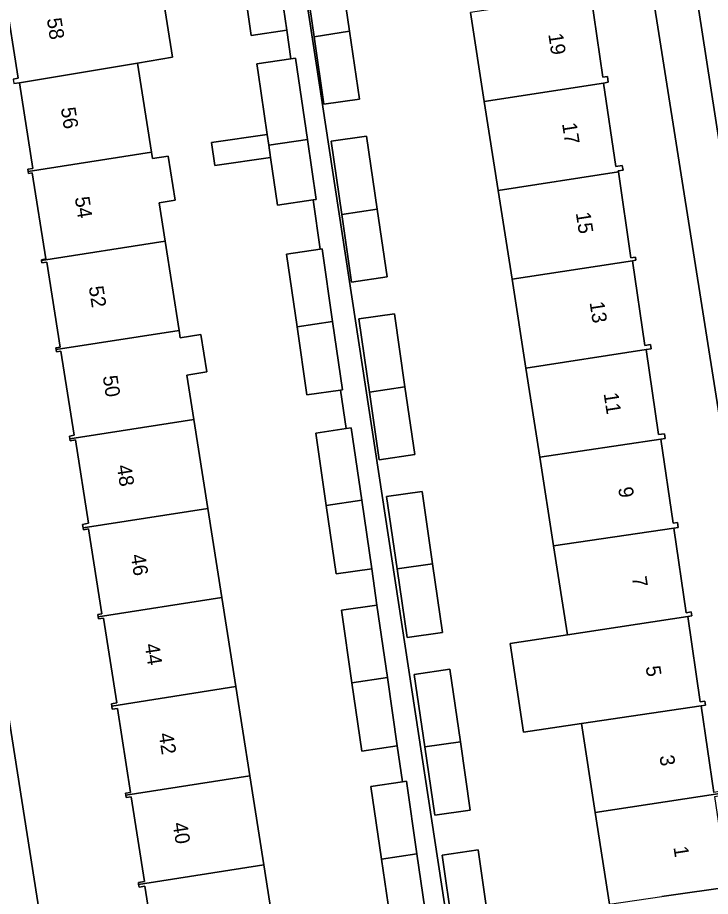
# Model space of a CAD drawing. Extents: x 160077 to 160948, y 386481 to 387498.
# Drawn here: x 160646.6 to 160693.9, y 387104.5 to 387164.5 of the extents above; entities that cross this region are included whole.
import ezdxf

# ---------------------------------------------------------------- set-up
doc = ezdxf.new("R2010")
doc.units = 0
for name, color, linetype in [('IMGEO_Erf', 7, 'Continuous'), ('IMGEO_Pand', 7, 'Continuous'), ('IMGEO_Pand_nummerreeks', 7, 'Continuous'), ('IMGEO_Rijbaan_lokaal_open', 7, 'Continuous'), ('IMGEO_Voetpad_open', 7, 'Continuous')]:
    doc.layers.add(name, color=color, linetype=linetype)

msp = doc.modelspace()

# ---------------------------------------------------------------- linework, layer by layer
at = {"layer": 'IMGEO_Erf'}
for points in [[(160632.517, 387202.786), (160638.962, 387161.714), (160648.966, 387098.028)], [(160691.744, 387154.627), (160687.555, 387181.136), (160687.082, 387184.127), (160685.422, 387195.359)], [(160663.802, 387182.274), (160676.001, 387102.39)], [(160656.247, 387167.852), (160657.196, 387161.798), (160654.805, 387161.4), (160655.759, 387155.321), (160655.827, 387154.888), (160656.891, 387155.055), (160657.365, 387152.035), (160656.278, 387151.864), (160656.69, 387149.238), (160657.644, 387143.16), (160657.722, 387142.661), (160659.13, 387142.881), (160659.532, 387140.32), (160658.17, 387140.107), (160658.643, 387137.089), (160659.597, 387131.01), (160660.551, 387124.931), (160661.505, 387118.853), (160662.458, 387112.774), (160663.412, 387106.696), (160664.392, 387100.45)], [(160672.121, 387102.433), (160671.444, 387107.092), (160670.725, 387112.042), (160672.881, 387112.355), (160672.524, 387114.811), (160670.102, 387114.459), (160669.425, 387119.118), (160668.706, 387124.068), (160671.128, 387124.42), (160670.775, 387126.897), (160668.353, 387126.545), (160667.677, 387131.204), (160666.957, 387136.154), (160669.042, 387136.457), (160668.66, 387139.086), (160666.364, 387138.752), (160665.687, 387143.411), (160664.968, 387148.361), (160667.263, 387148.695), (160666.774, 387152.061), (160664.352, 387151.709), (160663.879, 387154.964), (160660.084, 387154.412), (160659.857, 387155.973), (160663.653, 387156.524), (160663.039, 387160.748), (160662.952, 387161.345), (160665.273, 387161.682), (160664.989, 387163.638), (160662.567, 387163.286), (160661.89, 387167.945)], [(160646.331, 387160.304), (160646.676, 387160.358), (160645.788, 387166.023)], [(160685.723, 387166.102), (160686.549, 387160.435), (160686.852, 387160.48), (160686.908, 387160.098), (160686.588, 387160.025), (160687.417, 387154.341), (160687.868, 387154.407), (160687.914, 387154.087), (160687.589, 387154.04), (160687.599, 387153.972), (160688.453, 387148.119), (160688.765, 387148.164), (160688.797, 387147.944), (160688.553, 387147.907), (160689.394, 387142.137), (160689.786, 387142.194), (160689.829, 387141.901), (160689.492, 387141.844), (160690.336, 387136.052), (160690.735, 387136.11), (160690.783, 387135.783), (160690.489, 387135.74), (160691.325, 387130.009), (160691.634, 387130.054), (160691.684, 387129.708), (160691.37, 387129.663), (160692.211, 387123.898), (160692.572, 387123.951), (160692.611, 387123.68), (160692.329, 387123.638), (160693.18, 387117.807), (160693.49, 387117.852), (160693.529, 387117.588), (160693.25, 387117.546), (160694.112, 387111.635)], [(160686.997, 387104.005), (160686.021, 387110.264), (160685.075, 387116.328), (160681.134, 387115.741), (160680.214, 387121.796), (160684.13, 387122.391), (160683.184, 387128.455), (160682.239, 387134.519), (160681.293, 387140.582), (160680.348, 387146.646), (160679.402, 387152.71), (160678.457, 387158.774), (160677.511, 387164.838)], [(160656.221, 387099.466), (160655.316, 387105.232), (160654.914, 387105.169), (160654.884, 387105.363), (160654.863, 387105.495), (160655.278, 387105.56), (160654.371, 387111.342), (160654.034, 387111.289), (160654.008, 387111.454), (160653.988, 387111.583), (160654.336, 387111.638), (160653.436, 387117.372), (160653.078, 387117.316), (160653.044, 387117.531), (160653.021, 387117.681), (160653.389, 387117.739), (160652.48, 387123.53), (160652.139, 387123.477), (160652.117, 387123.614), (160652.093, 387123.766), (160652.383, 387123.812), (160651.473, 387129.609), (160651.114, 387129.553), (160651.094, 387129.682), (160651.058, 387129.923), (160651.461, 387130.005), (160650.57, 387135.681), (160650.214, 387135.625), (160650.191, 387135.768), (160650.163, 387135.949), (160650.487, 387136), (160649.587, 387141.735), (160649.275, 387141.687), (160649.249, 387141.849), (160649.231, 387141.966), (160649.529, 387142.013), (160648.618, 387147.822), (160648.289, 387147.773), (160648.262, 387147.922), (160648.252, 387147.978), (160648.546, 387148.031), (160647.623, 387153.91), (160647.382, 387153.872), (160647.36, 387154.009), (160647.337, 387154.158), (160647.671, 387154.21), (160646.753, 387160.058), (160646.379, 387159.996)], [(160699.449, 387105.87), (160691.744, 387154.627)], [(160676.296, 387102.433), (160675.58, 387107.36), (160678.026, 387107.716), (160678.742, 387102.788)]]:
    msp.add_lwpolyline(points, dxfattribs=at)
for points in [[(160667.514, 387158.588), (160666.844, 387163.196), (160666.118, 387168.197), (160668.54, 387168.549), (160669.263, 387163.569), (160669.936, 387158.94)], [(160671.827, 387146.812), (160669.405, 387146.46), (160668.735, 387151.068), (160668.009, 387156.069), (160670.431, 387156.421), (160671.154, 387151.44)], [(160673.045, 387139.313), (160673.718, 387134.684), (160671.296, 387134.332), (160670.626, 387138.94), (160669.9, 387143.941), (160672.322, 387144.293)], [(160674.929, 387127.238), (160675.609, 387122.557), (160673.187, 387122.205), (160672.507, 387126.881), (160671.791, 387131.814), (160674.213, 387132.166)], [(160676.104, 387120.039), (160676.822, 387115.098), (160677.5, 387110.43), (160675.078, 387110.078), (160674.401, 387114.737), (160673.682, 387119.687)]]:
    msp.add_lwpolyline(points, close=True, dxfattribs=at)
at = {"layer": 'IMGEO_Pand'}
for points in [[(160661.89, 387167.945), (160662.567, 387163.286), (160664.989, 387163.638), (160664.31, 387168.306)], [(160668.54, 387168.549), (160666.118, 387168.197), (160666.844, 387163.196), (160669.263, 387163.569)], [(160656.247, 387167.852), (160653.852, 387167.478), (160645.413, 387166.16), (160645.443, 387165.969), (160645.788, 387166.023), (160646.676, 387160.358), (160646.331, 387160.304), (160646.379, 387159.996), (160646.753, 387160.058), (160654.805, 387161.4), (160657.196, 387161.798)], [(160686.588, 387160.025), (160686.908, 387160.098), (160686.852, 387160.48), (160686.549, 387160.435), (160685.723, 387166.102), (160677.511, 387164.838), (160678.457, 387158.774)], [(160667.514, 387158.588), (160669.936, 387158.94), (160669.263, 387163.569), (160666.844, 387163.196)], [(160665.273, 387161.682), (160662.952, 387161.345), (160663.039, 387160.748), (160663.653, 387156.524), (160663.758, 387155.799), (160666.392, 387156.191), (160665.587, 387161.728)], [(160654.805, 387161.4), (160646.753, 387160.058), (160647.671, 387154.21), (160647.337, 387154.158), (160647.36, 387154.009), (160655.759, 387155.321)], [(160686.588, 387160.025), (160678.457, 387158.774), (160679.402, 387152.71), (160687.599, 387153.972), (160687.589, 387154.04), (160687.914, 387154.087), (160687.868, 387154.407), (160687.417, 387154.341)], [(160663.758, 387155.799), (160663.653, 387156.524), (160659.857, 387155.973), (160660.084, 387154.412), (160663.879, 387154.964)], [(160670.431, 387156.421), (160668.009, 387156.069), (160668.735, 387151.068), (160671.154, 387151.44)], [(160666.392, 387156.191), (160663.758, 387155.799), (160663.879, 387154.964), (160664.352, 387151.709), (160666.774, 387152.061), (160666.987, 387152.092)], [(160656.891, 387155.055), (160655.827, 387154.888), (160655.759, 387155.321), (160647.36, 387154.009), (160647.382, 387153.872), (160647.623, 387153.91), (160648.546, 387148.031), (160648.252, 387147.978), (160648.262, 387147.922), (160656.69, 387149.238), (160656.278, 387151.864), (160657.365, 387152.035)], [(160688.797, 387147.944), (160688.765, 387148.164), (160688.453, 387148.119), (160687.599, 387153.972), (160679.402, 387152.71), (160680.348, 387146.646), (160688.553, 387147.907)], [(160669.405, 387146.46), (160671.827, 387146.812), (160671.154, 387151.44), (160668.735, 387151.068)], [(160657.644, 387143.16), (160656.69, 387149.238), (160648.262, 387147.922), (160648.289, 387147.773), (160648.618, 387147.822), (160649.529, 387142.013), (160649.231, 387141.966), (160649.249, 387141.849)], [(160667.39, 387148.713), (160667.263, 387148.695), (160664.968, 387148.361), (160665.687, 387143.411), (160668.108, 387143.772)], [(160688.553, 387147.907), (160680.348, 387146.646), (160681.293, 387140.582), (160689.492, 387141.844), (160689.829, 387141.901), (160689.786, 387142.194), (160689.394, 387142.137)], [(160668.108, 387143.772), (160665.687, 387143.411), (160666.364, 387138.752), (160668.66, 387139.086), (160668.786, 387139.104)], [(160672.322, 387144.293), (160669.9, 387143.941), (160670.626, 387138.94), (160673.045, 387139.313)], [(160649.249, 387141.849), (160649.275, 387141.687), (160649.587, 387141.735), (160650.487, 387136), (160650.163, 387135.949), (160650.191, 387135.768), (160658.643, 387137.089), (160658.17, 387140.107), (160659.532, 387140.32), (160659.13, 387142.881), (160657.722, 387142.661), (160657.644, 387143.16)], [(160689.492, 387141.844), (160681.293, 387140.582), (160682.239, 387134.519), (160690.489, 387135.74), (160690.783, 387135.783), (160690.735, 387136.11), (160690.336, 387136.052)], [(160671.296, 387134.332), (160673.718, 387134.684), (160673.045, 387139.313), (160670.626, 387138.94)], [(160650.191, 387135.768), (160650.214, 387135.625), (160650.57, 387135.681), (160651.461, 387130.005), (160651.058, 387129.923), (160651.094, 387129.682), (160659.597, 387131.01), (160658.643, 387137.089)], [(160669.379, 387136.506), (160669.042, 387136.457), (160666.957, 387136.154), (160667.677, 387131.204), (160670.097, 387131.565)], [(160690.489, 387135.74), (160682.239, 387134.519), (160683.184, 387128.455), (160691.37, 387129.663), (160691.684, 387129.708), (160691.634, 387130.054), (160691.325, 387130.009)], [(160674.213, 387132.166), (160671.791, 387131.814), (160672.507, 387126.881), (160674.929, 387127.238)], [(160667.677, 387131.204), (160668.353, 387126.545), (160670.775, 387126.897), (160670.097, 387131.565)], [(160651.094, 387129.682), (160651.114, 387129.553), (160651.473, 387129.609), (160652.383, 387123.812), (160652.093, 387123.766), (160652.117, 387123.614), (160660.551, 387124.931), (160659.597, 387131.01)], [(160692.611, 387123.68), (160692.572, 387123.951), (160692.211, 387123.898), (160691.37, 387129.663), (160683.184, 387128.455), (160684.13, 387122.391), (160692.329, 387123.638)], [(160673.187, 387122.205), (160675.609, 387122.557), (160674.929, 387127.238), (160672.507, 387126.881)], [(160661.505, 387118.853), (160660.551, 387124.931), (160652.117, 387123.614), (160652.139, 387123.477), (160652.48, 387123.53), (160653.389, 387117.739), (160653.021, 387117.681), (160653.044, 387117.531)], [(160671.845, 387119.479), (160671.128, 387124.42), (160668.706, 387124.068), (160669.425, 387119.118)], [(160692.329, 387123.638), (160684.13, 387122.391), (160680.214, 387121.796), (160681.134, 387115.741), (160685.075, 387116.328), (160693.25, 387117.546), (160693.529, 387117.588), (160693.49, 387117.852), (160693.18, 387117.807)], [(160676.104, 387120.039), (160673.682, 387119.687), (160674.401, 387114.737), (160676.822, 387115.098)], [(160669.425, 387119.118), (160670.102, 387114.459), (160672.524, 387114.811), (160671.845, 387119.479)], [(160653.044, 387117.531), (160653.078, 387117.316), (160653.436, 387117.372), (160654.336, 387111.638), (160653.988, 387111.583), (160654.008, 387111.454), (160662.458, 387112.774), (160661.505, 387118.853)], [(160693.25, 387117.546), (160685.075, 387116.328), (160686.021, 387110.264), (160694.508, 387111.57), (160694.49, 387111.69), (160694.112, 387111.635)], [(160675.078, 387110.078), (160677.5, 387110.43), (160676.822, 387115.098), (160674.401, 387114.737)], [(160663.412, 387106.696), (160662.458, 387112.774), (160654.008, 387111.454), (160654.034, 387111.289), (160654.371, 387111.342), (160655.278, 387105.56), (160654.863, 387105.495), (160654.884, 387105.363)], [(160673.147, 387112.394), (160672.881, 387112.355), (160670.725, 387112.042), (160671.444, 387107.092), (160673.865, 387107.453)], [(160694.508, 387111.57), (160686.021, 387110.264), (160686.997, 387104.005), (160690.562, 387104.525), (160695.509, 387105.247), (160695.459, 387105.59), (160695.036, 387105.528), (160694.185, 387111.368), (160694.53, 387111.418)], [(160671.444, 387107.092), (160672.121, 387102.433), (160674.543, 387102.785), (160673.865, 387107.453)], [(160675.58, 387107.36), (160676.296, 387102.433), (160678.742, 387102.788), (160678.026, 387107.716)], [(160654.884, 387105.363), (160654.914, 387105.169), (160655.316, 387105.232), (160656.221, 387099.466), (160655.834, 387099.405), (160655.88, 387099.114), (160660.82, 387099.889), (160664.392, 387100.45), (160663.412, 387106.696)]]:
    msp.add_lwpolyline(points, close=True, dxfattribs=at)
at = {"layer": 'IMGEO_Rijbaan_lokaal_open'}
msp.add_lwpolyline([(160697.4, 387182.692), (160690.522, 387181.605), (160695.324, 387150.595), (160701.234, 387113.428), (160704.487, 387092.713), (160711.396, 387093.824), (160709.278, 387106.996), (160708.636, 387110.99), (160708.56, 387111.463), (160703.49, 387144.296)], close=True, dxfattribs=at)
at = {"layer": 'IMGEO_Voetpad_open'}
for points in [[(160652.595, 387074.999), (160649.2, 387096.547), (160648.971, 387097.998), (160648.966, 387098.028), (160638.962, 387161.714), (160632.517, 387202.786), (160631.737, 387207.742), (160631.674, 387208.141), (160631.716, 387208.156), (160631.539, 387209.272), (160630.743, 387214.278), (160630.553, 387215.476), (160630.535, 387215.587), (160628.392, 387229.125), (160627.641, 387234.064), (160627.351, 387236.229), (160627.334, 387236.247), (160626.178, 387243.648), (160625.67, 387246.786), (160625.589, 387247.289), (160625.09, 387250.368), (160619.855, 387249.426), (160619.927, 387248.965), (160620.766, 387243.642)], [(160676.001, 387102.39), (160663.802, 387182.274)], [(160695.324, 387150.595), (160690.522, 387181.605), (160687.555, 387181.136), (160691.744, 387154.627), (160699.449, 387105.87), (160699.683, 387104.388), (160702.902, 387084.018)], [(160664.31, 387168.306), (160664.989, 387163.638), (160665.273, 387161.682), (160665.587, 387161.728), (160666.392, 387156.191), (160666.987, 387152.092), (160666.774, 387152.061), (160667.263, 387148.695), (160667.39, 387148.713), (160668.108, 387143.772), (160668.786, 387139.104), (160668.66, 387139.086), (160669.042, 387136.457), (160669.379, 387136.506), (160670.097, 387131.565), (160670.775, 387126.897), (160671.128, 387124.42), (160671.845, 387119.479), (160672.524, 387114.811), (160672.881, 387112.355), (160673.147, 387112.394), (160673.865, 387107.453), (160674.543, 387102.785)], [(160699.683, 387104.388), (160699.449, 387105.87), (160695.509, 387105.247), (160690.562, 387104.525)]]:
    msp.add_lwpolyline(points, dxfattribs=at)

# ---------------------------------------------------------------- texts
at = {"layer": 'IMGEO_Pand_nummerreeks'}
for s, rotation, p in [('58', 278.88636, (160648.617, 387164.41)), ('19', 278.74681, (160682.815, 387163.366)), ('56', 278.88636, (160649.571, 387158.315)), ('17', 278.74886, (160683.754, 387157.265)), ('54', 278.88636, (160650.524, 387152.217)), ('15', 278.74681, (160684.692, 387151.165)), ('52', 278.88657, (160651.477, 387146.121)), ('13', 278.74681, (160685.631, 387145.065)), ('50', 278.88657, (160652.431, 387140.017)), ('11', 278.74681, (160686.588, 387138.853)), ('48', 278.88657, (160653.385, 387133.919)), ('9', 278.74681, (160687.579, 387132.41)), ('46', 278.88657, (160654.338, 387127.823)), ('7', 278.74681, (160688.518, 387126.31)), ('44', 278.88657, (160655.292, 387121.725)), ('5', 278.74886, (160689.455, 387120.209)), ('42', 278.88657, (160656.244, 387115.63)), ('3', 278.74681, (160690.395, 387114.11)), ('40', 278.88657, (160657.199, 387109.525)), ('1', 278.74681, (160691.35, 387107.896))]:
    msp.add_text(s, height=1, rotation=rotation, dxfattribs=at).set_placement(p)

doc.saveas('drawing.dxf')
